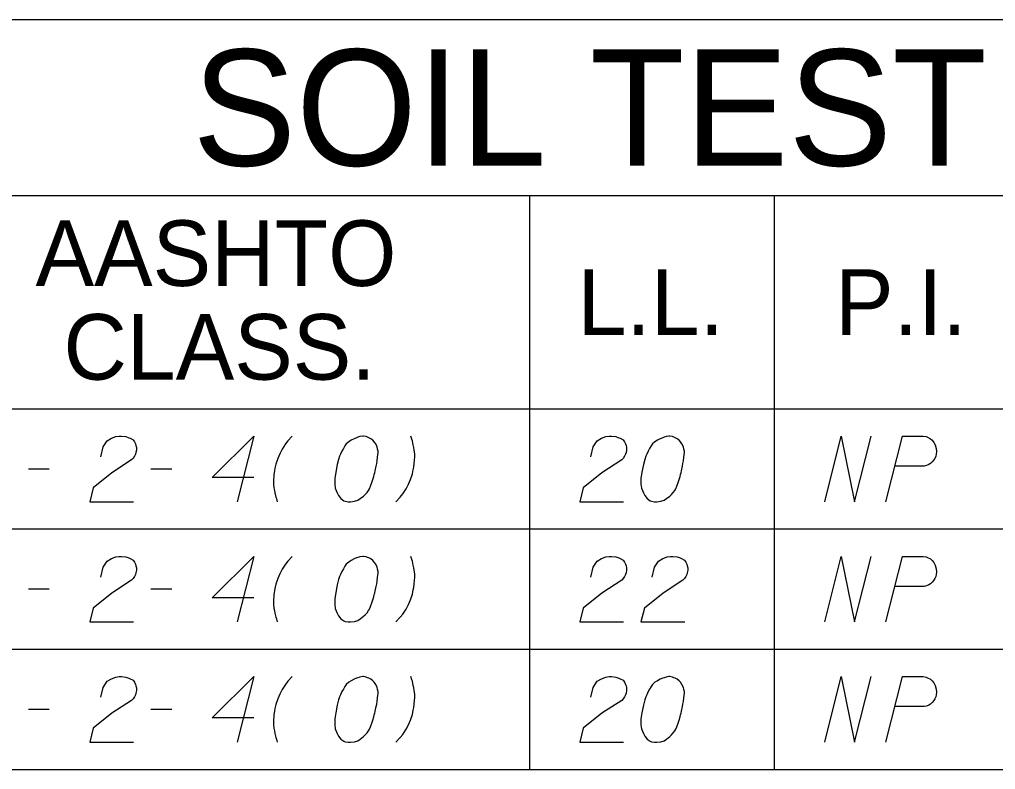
# Model space of a CAD drawing. Extents: x 2074207 to 2076812, y 516372 to 523312.
# Drawn here: x 2076453 to 2076524.4, y 521057.1 to 521112 of the extents above; entities that cross this region are included whole.
import ezdxf

# ---------------------------------------------------------------- set-up
doc = ezdxf.new("R2010")
doc.units = 0
for name, color, linetype in [('Prop DirtTable_ Soil Test Results - Outline (Major)', 7, 'Continuous'), ('Prop DirtTable_ Soil Test Results - Outline (Minor)', 7, 'Continuous'), ('Prop DirtTable_ Soil Test Results - Tx (Header - Large)', 7, 'Continuous'), ('Prop DirtTable_ Soil Test Results - Tx (Header - Small)', 7, 'Continuous'), ('Prop DirtTable_ Soil Test Results - Tx (Sample Data)', 7, 'Continuous')]:
    doc.layers.add(name, color=color, linetype=linetype)

msp = doc.modelspace()

# ---------------------------------------------------------------- linework, layer by layer
at = {"layer": 'Prop DirtTable_ Soil Test Results - Outline (Major)'}
for p, q in [((2076260.609, 521112.02), (2076811.903, 521112.02)), ((2076260.609, 521083.535), (2076811.903, 521083.535)), ((2076260.609, 521083.535), (2076811.903, 521083.535)), ((2076260.609, 521057.135), (2076811.903, 521057.135))]:
    msp.add_line(p, q, dxfattribs=at)
at = {"layer": 'Prop DirtTable_ Soil Test Results - Outline (Minor)'}
for p, q in [((2076260.609, 521099.135), (2076811.903, 521099.135)), ((2076490.31, 521099.135), (2076490.31, 521074.735)), ((2076508.192, 521099.135), (2076508.192, 521074.735)), ((2076260.609, 521074.735), (2076811.903, 521074.735)), ((2076260.609, 521074.735), (2076811.903, 521074.735)), ((2076490.31, 521074.735), (2076490.31, 521065.935)), ((2076508.192, 521074.735), (2076508.192, 521065.935)), ((2076260.609, 521065.935), (2076811.903, 521065.935)), ((2076260.609, 521065.935), (2076811.903, 521065.935)), ((2076490.31, 521065.935), (2076490.31, 521057.135)), ((2076508.192, 521065.935), (2076508.192, 521057.135)), ((2076260.609, 521057.135), (2076811.903, 521057.135))]:
    msp.add_line(p, q, dxfattribs=at)
at = {"layer": 'Prop DirtTable_ Soil Test Results - Tx (Sample Data)'}
for points in [[(2076458.953, 521080.018), (2076459.129, 521080.736), (2076459.412, 521081.19), (2076459.729, 521081.379), (2076460.047, 521081.492), (2076460.294, 521081.53), (2076460.47, 521081.53), (2076460.787, 521081.492), (2076460.999, 521081.417), (2076461.105, 521081.379), (2076461.317, 521081.265), (2076461.422, 521081.114), (2076461.493, 521080.963), (2076461.528, 521080.85), (2076461.563, 521080.699), (2076461.563, 521080.51), (2076461.528, 521080.321), (2076461.493, 521080.207), (2076461.422, 521080.056), (2076461.317, 521079.905), (2076461.211, 521079.791), (2076459.764, 521078.847), (2076458.389, 521077.75), (2076458.142, 521076.73), (2076461.352, 521076.73)], [(2076470.135, 521078.506), (2076467.102, 521078.506), (2076470.135, 521081.53), (2076468.936, 521076.73)], [(2076472.958, 521081.53), (2076472.64, 521081.19), (2076472.464, 521080.963), (2076472.217, 521080.585), (2076472.04, 521080.245), (2076471.899, 521079.905), (2076471.758, 521079.489), (2076471.688, 521079.187), (2076471.652, 521078.998), (2076471.617, 521078.733), (2076471.582, 521078.242), (2076471.582, 521078.015), (2076471.617, 521077.75), (2076471.652, 521077.562), (2076471.688, 521077.373), (2076471.758, 521077.07), (2076471.793, 521076.957), (2076471.864, 521076.73)], [(2076478.178, 521081.53), (2076478.108, 521081.53), (2076477.896, 521081.492), (2076477.755, 521081.454), (2076477.649, 521081.417), (2076477.473, 521081.341), (2076477.261, 521081.228), (2076477.085, 521081.114), (2076476.908, 521080.963), (2076476.803, 521080.812), (2076476.697, 521080.623), (2076476.591, 521080.434), (2076476.485, 521080.207), (2076476.415, 521080.056), (2076476.344, 521079.829), (2076476.238, 521079.451), (2076476.132, 521078.884), (2076476.062, 521078.431), (2076476.062, 521078.015), (2076476.097, 521077.713), (2076476.238, 521077.373), (2076476.344, 521077.184), (2076476.52, 521076.957), (2076476.732, 521076.806), (2076476.838, 521076.768), (2076477.049, 521076.73), (2076477.226, 521076.73), (2076477.508, 521076.768), (2076477.755, 521076.843), (2076477.931, 521076.957), (2076478.178, 521077.146), (2076478.284, 521077.259), (2076478.425, 521077.41), (2076478.531, 521077.562), (2076478.602, 521077.675), (2076478.672, 521077.864), (2076478.707, 521077.939), (2076478.778, 521078.128), (2076478.849, 521078.355), (2076478.919, 521078.582), (2076478.954, 521078.733), (2076478.99, 521078.847), (2076479.025, 521078.998), (2076479.095, 521079.338), (2076479.131, 521079.527), (2076479.166, 521079.716), (2076479.201, 521079.98), (2076479.237, 521080.321), (2076479.237, 521080.434), (2076479.201, 521080.585), (2076479.166, 521080.736), (2076479.06, 521080.963), (2076478.954, 521081.114), (2076478.849, 521081.228), (2076478.707, 521081.341), (2076478.566, 521081.417), (2076478.46, 521081.454), (2076478.355, 521081.492), (2076478.178, 521081.53)], [(2076480.542, 521076.73), (2076480.859, 521077.07), (2076481.036, 521077.297), (2076481.283, 521077.675), (2076481.459, 521078.015), (2076481.6, 521078.355), (2076481.741, 521078.771), (2076481.812, 521079.073), (2076481.847, 521079.262), (2076481.882, 521079.527), (2076481.918, 521080.018), (2076481.918, 521080.245), (2076481.882, 521080.51), (2076481.847, 521080.699), (2076481.812, 521080.887), (2076481.741, 521081.19), (2076481.706, 521081.303), (2076481.635, 521081.53)], [(2076494.793, 521080.018), (2076494.969, 521080.736), (2076495.252, 521081.19), (2076495.569, 521081.379), (2076495.887, 521081.492), (2076496.134, 521081.53), (2076496.31, 521081.53), (2076496.627, 521081.492), (2076496.839, 521081.417), (2076496.945, 521081.379), (2076497.157, 521081.265), (2076497.262, 521081.114), (2076497.333, 521080.963), (2076497.368, 521080.85), (2076497.403, 521080.699), (2076497.403, 521080.51), (2076497.368, 521080.321), (2076497.333, 521080.207), (2076497.262, 521080.056), (2076497.157, 521079.905), (2076497.051, 521079.791), (2076495.604, 521078.847), (2076494.229, 521077.75), (2076493.982, 521076.73), (2076497.192, 521076.73)], [(2076500.578, 521081.53), (2076500.508, 521081.53), (2076500.296, 521081.492), (2076500.155, 521081.454), (2076500.049, 521081.417), (2076499.873, 521081.341), (2076499.661, 521081.228), (2076499.485, 521081.114), (2076499.308, 521080.963), (2076499.203, 521080.812), (2076499.097, 521080.623), (2076498.991, 521080.434), (2076498.885, 521080.207), (2076498.815, 521080.056), (2076498.744, 521079.829), (2076498.638, 521079.451), (2076498.532, 521078.884), (2076498.462, 521078.431), (2076498.462, 521078.015), (2076498.497, 521077.713), (2076498.638, 521077.373), (2076498.744, 521077.184), (2076498.92, 521076.957), (2076499.132, 521076.806), (2076499.238, 521076.768), (2076499.449, 521076.73), (2076499.626, 521076.73), (2076499.908, 521076.768), (2076500.155, 521076.843), (2076500.331, 521076.957), (2076500.578, 521077.146), (2076500.684, 521077.259), (2076500.825, 521077.41), (2076500.931, 521077.562), (2076501.002, 521077.675), (2076501.072, 521077.864), (2076501.107, 521077.939), (2076501.178, 521078.128), (2076501.249, 521078.355), (2076501.319, 521078.582), (2076501.354, 521078.733), (2076501.39, 521078.847), (2076501.425, 521078.998), (2076501.495, 521079.338), (2076501.531, 521079.527), (2076501.566, 521079.716), (2076501.601, 521079.98), (2076501.637, 521080.321), (2076501.637, 521080.434), (2076501.601, 521080.585), (2076501.566, 521080.736), (2076501.46, 521080.963), (2076501.354, 521081.114), (2076501.249, 521081.228), (2076501.107, 521081.341), (2076500.966, 521081.417), (2076500.86, 521081.454), (2076500.755, 521081.492), (2076500.578, 521081.53)], [(2076511.902, 521076.73), (2076513.101, 521081.53), (2076514.089, 521076.73), (2076515.288, 521081.53)], [(2076516.382, 521076.73), (2076517.581, 521081.53), (2076519.098, 521081.53), (2076519.31, 521081.492), (2076519.415, 521081.454), (2076519.627, 521081.341), (2076519.768, 521081.228), (2076519.874, 521081.076), (2076519.98, 521080.887), (2076520.05, 521080.623), (2076520.086, 521080.396), (2076520.05, 521080.207), (2076520.015, 521080.056), (2076519.945, 521079.905), (2076519.874, 521079.791), (2076519.768, 521079.64), (2076519.627, 521079.527), (2076519.521, 521079.451), (2076519.345, 521079.376), (2076519.169, 521079.338), (2076517.052, 521079.338)], [(2076453.662, 521079.149), (2076455.179, 521079.149)], [(2076462.622, 521079.149), (2076464.139, 521079.149)], [(2076458.953, 521071.218), (2076459.129, 521071.936), (2076459.412, 521072.39), (2076459.729, 521072.579), (2076460.047, 521072.692), (2076460.294, 521072.73), (2076460.47, 521072.73), (2076460.787, 521072.692), (2076460.999, 521072.617), (2076461.105, 521072.579), (2076461.317, 521072.465), (2076461.422, 521072.314), (2076461.493, 521072.163), (2076461.528, 521072.05), (2076461.563, 521071.899), (2076461.563, 521071.71), (2076461.528, 521071.521), (2076461.493, 521071.407), (2076461.422, 521071.256), (2076461.317, 521071.105), (2076461.211, 521070.991), (2076459.764, 521070.047), (2076458.389, 521068.95), (2076458.142, 521067.93), (2076461.352, 521067.93)], [(2076470.135, 521069.706), (2076467.102, 521069.706), (2076470.135, 521072.73), (2076468.936, 521067.93)], [(2076472.958, 521072.73), (2076472.64, 521072.39), (2076472.464, 521072.163), (2076472.217, 521071.785), (2076472.04, 521071.445), (2076471.899, 521071.105), (2076471.758, 521070.689), (2076471.688, 521070.387), (2076471.652, 521070.198), (2076471.617, 521069.933), (2076471.582, 521069.442), (2076471.582, 521069.215), (2076471.617, 521068.95), (2076471.652, 521068.762), (2076471.688, 521068.573), (2076471.758, 521068.27), (2076471.793, 521068.157), (2076471.864, 521067.93)], [(2076478.178, 521072.73), (2076478.108, 521072.73), (2076477.896, 521072.692), (2076477.755, 521072.654), (2076477.649, 521072.617), (2076477.473, 521072.541), (2076477.261, 521072.428), (2076477.085, 521072.314), (2076476.908, 521072.163), (2076476.803, 521072.012), (2076476.697, 521071.823), (2076476.591, 521071.634), (2076476.485, 521071.407), (2076476.415, 521071.256), (2076476.344, 521071.029), (2076476.238, 521070.651), (2076476.132, 521070.084), (2076476.062, 521069.631), (2076476.062, 521069.215), (2076476.097, 521068.913), (2076476.238, 521068.573), (2076476.344, 521068.384), (2076476.52, 521068.157), (2076476.732, 521068.006), (2076476.838, 521067.968), (2076477.049, 521067.93), (2076477.226, 521067.93), (2076477.508, 521067.968), (2076477.755, 521068.043), (2076477.931, 521068.157), (2076478.178, 521068.346), (2076478.284, 521068.459), (2076478.425, 521068.61), (2076478.531, 521068.762), (2076478.602, 521068.875), (2076478.672, 521069.064), (2076478.707, 521069.139), (2076478.778, 521069.328), (2076478.849, 521069.555), (2076478.919, 521069.782), (2076478.954, 521069.933), (2076478.99, 521070.047), (2076479.025, 521070.198), (2076479.095, 521070.538), (2076479.131, 521070.727), (2076479.166, 521070.916), (2076479.201, 521071.18), (2076479.237, 521071.521), (2076479.237, 521071.634), (2076479.201, 521071.785), (2076479.166, 521071.936), (2076479.06, 521072.163), (2076478.954, 521072.314), (2076478.849, 521072.428), (2076478.707, 521072.541), (2076478.566, 521072.617), (2076478.46, 521072.654), (2076478.355, 521072.692), (2076478.178, 521072.73)], [(2076480.542, 521067.93), (2076480.859, 521068.27), (2076481.036, 521068.497), (2076481.283, 521068.875), (2076481.459, 521069.215), (2076481.6, 521069.555), (2076481.741, 521069.971), (2076481.812, 521070.273), (2076481.847, 521070.462), (2076481.882, 521070.727), (2076481.918, 521071.218), (2076481.918, 521071.445), (2076481.882, 521071.71), (2076481.847, 521071.899), (2076481.812, 521072.087), (2076481.741, 521072.39), (2076481.706, 521072.503), (2076481.635, 521072.73)], [(2076494.793, 521071.218), (2076494.969, 521071.936), (2076495.252, 521072.39), (2076495.569, 521072.579), (2076495.887, 521072.692), (2076496.134, 521072.73), (2076496.31, 521072.73), (2076496.627, 521072.692), (2076496.839, 521072.617), (2076496.945, 521072.579), (2076497.157, 521072.465), (2076497.262, 521072.314), (2076497.333, 521072.163), (2076497.368, 521072.05), (2076497.403, 521071.899), (2076497.403, 521071.71), (2076497.368, 521071.521), (2076497.333, 521071.407), (2076497.262, 521071.256), (2076497.157, 521071.105), (2076497.051, 521070.991), (2076495.604, 521070.047), (2076494.229, 521068.95), (2076493.982, 521067.93), (2076497.192, 521067.93)], [(2076499.273, 521071.218), (2076499.449, 521071.936), (2076499.732, 521072.39), (2076500.049, 521072.579), (2076500.367, 521072.692), (2076500.614, 521072.73), (2076500.79, 521072.73), (2076501.107, 521072.692), (2076501.319, 521072.617), (2076501.425, 521072.579), (2076501.637, 521072.465), (2076501.742, 521072.314), (2076501.813, 521072.163), (2076501.848, 521072.05), (2076501.883, 521071.899), (2076501.883, 521071.71), (2076501.848, 521071.521), (2076501.813, 521071.407), (2076501.742, 521071.256), (2076501.637, 521071.105), (2076501.531, 521070.991), (2076500.084, 521070.047), (2076498.709, 521068.95), (2076498.462, 521067.93), (2076501.672, 521067.93)], [(2076511.902, 521067.93), (2076513.101, 521072.73), (2076514.089, 521067.93), (2076515.288, 521072.73)], [(2076516.382, 521067.93), (2076517.581, 521072.73), (2076519.098, 521072.73), (2076519.31, 521072.692), (2076519.415, 521072.654), (2076519.627, 521072.541), (2076519.768, 521072.428), (2076519.874, 521072.276), (2076519.98, 521072.087), (2076520.05, 521071.823), (2076520.086, 521071.596), (2076520.05, 521071.407), (2076520.015, 521071.256), (2076519.945, 521071.105), (2076519.874, 521070.991), (2076519.768, 521070.84), (2076519.627, 521070.727), (2076519.521, 521070.651), (2076519.345, 521070.576), (2076519.169, 521070.538), (2076517.052, 521070.538)], [(2076453.662, 521070.349), (2076455.179, 521070.349)], [(2076462.622, 521070.349), (2076464.139, 521070.349)], [(2076458.953, 521062.418), (2076459.129, 521063.136), (2076459.412, 521063.59), (2076459.729, 521063.779), (2076460.047, 521063.892), (2076460.294, 521063.93), (2076460.47, 521063.93), (2076460.787, 521063.892), (2076460.999, 521063.817), (2076461.105, 521063.779), (2076461.317, 521063.665), (2076461.422, 521063.514), (2076461.493, 521063.363), (2076461.528, 521063.25), (2076461.563, 521063.099), (2076461.563, 521062.91), (2076461.528, 521062.721), (2076461.493, 521062.607), (2076461.422, 521062.456), (2076461.317, 521062.305), (2076461.211, 521062.191), (2076459.764, 521061.247), (2076458.389, 521060.15), (2076458.142, 521059.13), (2076461.352, 521059.13)], [(2076470.135, 521060.906), (2076467.102, 521060.906), (2076470.135, 521063.93), (2076468.936, 521059.13)], [(2076472.958, 521063.93), (2076472.64, 521063.59), (2076472.464, 521063.363), (2076472.217, 521062.985), (2076472.04, 521062.645), (2076471.899, 521062.305), (2076471.758, 521061.889), (2076471.688, 521061.587), (2076471.652, 521061.398), (2076471.617, 521061.133), (2076471.582, 521060.642), (2076471.582, 521060.415), (2076471.617, 521060.15), (2076471.652, 521059.962), (2076471.688, 521059.773), (2076471.758, 521059.47), (2076471.793, 521059.357), (2076471.864, 521059.13)], [(2076478.178, 521063.93), (2076478.108, 521063.93), (2076477.896, 521063.892), (2076477.755, 521063.854), (2076477.649, 521063.817), (2076477.473, 521063.741), (2076477.261, 521063.628), (2076477.085, 521063.514), (2076476.908, 521063.363), (2076476.803, 521063.212), (2076476.697, 521063.023), (2076476.591, 521062.834), (2076476.485, 521062.607), (2076476.415, 521062.456), (2076476.344, 521062.229), (2076476.238, 521061.851), (2076476.132, 521061.284), (2076476.062, 521060.831), (2076476.062, 521060.415), (2076476.097, 521060.113), (2076476.238, 521059.773), (2076476.344, 521059.584), (2076476.52, 521059.357), (2076476.732, 521059.206), (2076476.838, 521059.168), (2076477.049, 521059.13), (2076477.226, 521059.13), (2076477.508, 521059.168), (2076477.755, 521059.243), (2076477.931, 521059.357), (2076478.178, 521059.546), (2076478.284, 521059.659), (2076478.425, 521059.81), (2076478.531, 521059.962), (2076478.602, 521060.075), (2076478.672, 521060.264), (2076478.707, 521060.339), (2076478.778, 521060.528), (2076478.849, 521060.755), (2076478.919, 521060.982), (2076478.954, 521061.133), (2076478.99, 521061.247), (2076479.025, 521061.398), (2076479.095, 521061.738), (2076479.131, 521061.927), (2076479.166, 521062.116), (2076479.201, 521062.38), (2076479.237, 521062.721), (2076479.237, 521062.834), (2076479.201, 521062.985), (2076479.166, 521063.136), (2076479.06, 521063.363), (2076478.954, 521063.514), (2076478.849, 521063.628), (2076478.707, 521063.741), (2076478.566, 521063.817), (2076478.46, 521063.854), (2076478.355, 521063.892), (2076478.178, 521063.93)], [(2076480.542, 521059.13), (2076480.859, 521059.47), (2076481.036, 521059.697), (2076481.283, 521060.075), (2076481.459, 521060.415), (2076481.6, 521060.755), (2076481.741, 521061.171), (2076481.812, 521061.473), (2076481.847, 521061.662), (2076481.882, 521061.927), (2076481.918, 521062.418), (2076481.918, 521062.645), (2076481.882, 521062.91), (2076481.847, 521063.099), (2076481.812, 521063.287), (2076481.741, 521063.59), (2076481.706, 521063.703), (2076481.635, 521063.93)], [(2076494.793, 521062.418), (2076494.969, 521063.136), (2076495.252, 521063.59), (2076495.569, 521063.779), (2076495.887, 521063.892), (2076496.134, 521063.93), (2076496.31, 521063.93), (2076496.627, 521063.892), (2076496.839, 521063.817), (2076496.945, 521063.779), (2076497.157, 521063.665), (2076497.262, 521063.514), (2076497.333, 521063.363), (2076497.368, 521063.25), (2076497.403, 521063.099), (2076497.403, 521062.91), (2076497.368, 521062.721), (2076497.333, 521062.607), (2076497.262, 521062.456), (2076497.157, 521062.305), (2076497.051, 521062.191), (2076495.604, 521061.247), (2076494.229, 521060.15), (2076493.982, 521059.13), (2076497.192, 521059.13)], [(2076500.578, 521063.93), (2076500.508, 521063.93), (2076500.296, 521063.892), (2076500.155, 521063.854), (2076500.049, 521063.817), (2076499.873, 521063.741), (2076499.661, 521063.628), (2076499.485, 521063.514), (2076499.308, 521063.363), (2076499.203, 521063.212), (2076499.097, 521063.023), (2076498.991, 521062.834), (2076498.885, 521062.607), (2076498.815, 521062.456), (2076498.744, 521062.229), (2076498.638, 521061.851), (2076498.532, 521061.284), (2076498.462, 521060.831), (2076498.462, 521060.415), (2076498.497, 521060.113), (2076498.638, 521059.773), (2076498.744, 521059.584), (2076498.92, 521059.357), (2076499.132, 521059.206), (2076499.238, 521059.168), (2076499.449, 521059.13), (2076499.626, 521059.13), (2076499.908, 521059.168), (2076500.155, 521059.243), (2076500.331, 521059.357), (2076500.578, 521059.546), (2076500.684, 521059.659), (2076500.825, 521059.81), (2076500.931, 521059.962), (2076501.002, 521060.075), (2076501.072, 521060.264), (2076501.107, 521060.339), (2076501.178, 521060.528), (2076501.249, 521060.755), (2076501.319, 521060.982), (2076501.354, 521061.133), (2076501.39, 521061.247), (2076501.425, 521061.398), (2076501.495, 521061.738), (2076501.531, 521061.927), (2076501.566, 521062.116), (2076501.601, 521062.38), (2076501.637, 521062.721), (2076501.637, 521062.834), (2076501.601, 521062.985), (2076501.566, 521063.136), (2076501.46, 521063.363), (2076501.354, 521063.514), (2076501.249, 521063.628), (2076501.107, 521063.741), (2076500.966, 521063.817), (2076500.86, 521063.854), (2076500.755, 521063.892), (2076500.578, 521063.93)], [(2076511.902, 521059.13), (2076513.101, 521063.93), (2076514.089, 521059.13), (2076515.288, 521063.93)], [(2076516.382, 521059.13), (2076517.581, 521063.93), (2076519.098, 521063.93), (2076519.31, 521063.892), (2076519.415, 521063.854), (2076519.627, 521063.741), (2076519.768, 521063.628), (2076519.874, 521063.476), (2076519.98, 521063.287), (2076520.05, 521063.023), (2076520.086, 521062.796), (2076520.05, 521062.607), (2076520.015, 521062.456), (2076519.945, 521062.305), (2076519.874, 521062.191), (2076519.768, 521062.04), (2076519.627, 521061.927), (2076519.521, 521061.851), (2076519.345, 521061.776), (2076519.169, 521061.738), (2076517.052, 521061.738)], [(2076453.662, 521061.549), (2076455.179, 521061.549)], [(2076462.622, 521061.549), (2076464.139, 521061.549)]]:
    msp.add_lwpolyline(points, dxfattribs=at)

# ---------------------------------------------------------------- texts
at = {"layer": 'Prop DirtTable_ Soil Test Results - Tx (Header - Large)'}
msp.add_text('SOIL TEST RESULTS', height=8.50001, dxfattribs=at).set_placement((2076465.656, 521101.327))
at = {"layer": 'Prop DirtTable_ Soil Test Results - Tx (Header - Small)'}
for s, p in [('AASHTO', (2076454.182, 521092.521)), ('L.L.', (2076493.827, 521088.935)), ('P.I.', (2076512.654, 521088.935)), ('CLASS.', (2076456.225, 521085.664))]:
    msp.add_text(s, height=4.8, dxfattribs=at).set_placement(p)

doc.saveas('drawing.dxf')
